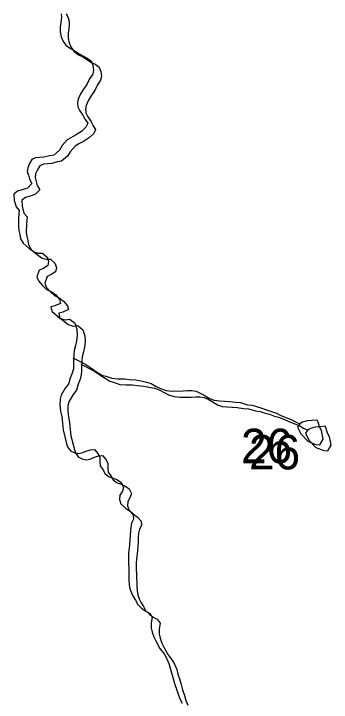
# Model space of a CAD drawing. Extents: x -21.1 to 50.3, y -4.9 to 22.1.
# Drawn here: x 48.293 to 48.678, y 20.81 to 21.646 of the extents above; entities that cross this region are included whole.
import ezdxf

# ---------------------------------------------------------------- set-up
doc = ezdxf.new("R2010")
doc.units = 0
for name, color, linetype in [('GM_X_Minor_Lake', 7, 'Continuous'), ('GM_X_Minor_River', 7, 'Continuous'), ('GM_X_Section_Text', 7, 'Continuous')]:
    doc.layers.add(name, color=color, linetype=linetype)

msp = doc.modelspace()

# ---------------------------------------------------------------- linework, layer by layer
at = {"layer": 'GM_X_Minor_Lake'}
for points in [[(48.63757, 21.14404), (48.64145, 21.13573), (48.65028, 21.12672), (48.6598, 21.12303), (48.66473, 21.1227), (48.66883, 21.12958), (48.66682, 21.1398), (48.66411, 21.14433), (48.66253, 21.15), (48.66136, 21.15264)], [(48.66136, 21.15264), (48.65519, 21.15205), (48.64937, 21.15159), (48.64345, 21.15009), (48.64054, 21.14811), (48.63757, 21.14404)], [(48.6472, 21.13654), (48.65109, 21.12823), (48.65991, 21.11922), (48.66944, 21.11553), (48.67437, 21.1152), (48.67846, 21.12207), (48.67646, 21.1323), (48.67375, 21.13682), (48.67217, 21.1425), (48.671, 21.14514)], [(48.671, 21.14514), (48.66483, 21.14455), (48.65901, 21.14408), (48.65309, 21.14258), (48.65018, 21.14061), (48.6472, 21.13654)]]:
    msp.add_lwpolyline(points, dxfattribs=at)
at = {"layer": 'GM_X_Minor_River'}
for points in [[(48.35044, 21.64575), (48.35082, 21.6415), (48.35009, 21.63504), (48.34936, 21.62972), (48.34939, 21.62364), (48.35057, 21.61795), (48.3525, 21.61302), (48.35633, 21.60772), (48.36207, 21.60358), (48.36703, 21.60095), (48.37314, 21.5968), (48.37773, 21.59416), (48.38231, 21.59191), (48.38689, 21.58852), (48.38921, 21.58321), (48.39, 21.57714)], [(48.35649, 21.64575), (48.35774, 21.64349), (48.36005, 21.63856), (48.36045, 21.634), (48.35973, 21.62754), (48.359, 21.62222), (48.35903, 21.61614), (48.3602, 21.61045), (48.36213, 21.60552), (48.36597, 21.60022), (48.3717, 21.59607), (48.37667, 21.59344), (48.38278, 21.5893), (48.38736, 21.58666), (48.39194, 21.58441), (48.39653, 21.58102), (48.39885, 21.57571), (48.39964, 21.56964)], [(48.39, 21.57714), (48.38889, 21.57257), (48.38511, 21.56685), (48.38172, 21.56), (48.37757, 21.55427), (48.37417, 21.54856), (48.37117, 21.54208), (48.37043, 21.53752), (48.37084, 21.53296), (48.37315, 21.52804), (48.37698, 21.52274), (48.37968, 21.51744), (48.38275, 21.5129), (48.38049, 21.50794), (48.37519, 21.50298), (48.36798, 21.49837), (48.36229, 21.4953), (48.35774, 21.49262), (48.35168, 21.48575), (48.34867, 21.48041), (48.34147, 21.4743), (48.33653, 21.47351), (48.32968, 21.47157), (48.32436, 21.47116), (48.31941, 21.47076), (48.31485, 21.46883), (48.31222, 21.46388), (48.30996, 21.45892), (48.30923, 21.45436), (48.31077, 21.44981), (48.31194, 21.44488), (48.31502, 21.43958), (48.30972, 21.43423), (48.3044, 21.4323), (48.29756, 21.43036), (48.29301, 21.42692), (48.29343, 21.4197), (48.29576, 21.41136), (48.29959, 21.40682), (48.29888, 21.39808), (48.29856, 21.3882), (48.29935, 21.38288), (48.30052, 21.37795), (48.30131, 21.37264), (48.30438, 21.36734), (48.31165, 21.36092), (48.31776, 21.35677), (48.32272, 21.35528), (48.32805, 21.35531), (48.33341, 21.3504), (48.33534, 21.3451), (48.33423, 21.34015), (48.32892, 21.3367), (48.32398, 21.3344), (48.32098, 21.3264), (48.32291, 21.32147), (48.32789, 21.3158), (48.33286, 21.31127), (48.33859, 21.30864), (48.34394, 21.30449), (48.34854, 21.29882), (48.34971, 21.29427), (48.34287, 21.29119), (48.33793, 21.29002), (48.3391, 21.28471), (48.34943, 21.27603), (48.35553, 21.27417), (48.36124, 21.27496), (48.36736, 21.26967), (48.36968, 21.26247), (48.3701, 21.25563), (48.36938, 21.24879), (48.36788, 21.24308), (48.3664, 21.23699), (48.3657, 21.22559), (48.36573, 21.2199), (48.36538, 21.21496), (48.36388, 21.20963), (48.36163, 21.20354), (48.35939, 21.19631), (48.35561, 21.19135), (48.35071, 21.18296), (48.34921, 21.17802), (48.34887, 21.1708), (48.34967, 21.16358), (48.35123, 21.15713), (48.35204, 21.14878), (48.35285, 21.14081), (48.35557, 21.13056), (48.35674, 21.12525), (48.35829, 21.12032), (48.36174, 21.1154), (48.36709, 21.11277), (48.37204, 21.11204), (48.37698, 21.11321), (48.38154, 21.11513), (48.3861, 21.11668), (48.39105, 21.11708), (48.39564, 21.11179), (48.39757, 21.10724), (48.3976, 21.1023)], [(48.39964, 21.56964), (48.39852, 21.56507), (48.39475, 21.55935), (48.39136, 21.5525), (48.38721, 21.54677), (48.38381, 21.54106), (48.3808, 21.53458), (48.38007, 21.53002), (48.38047, 21.52546), (48.38278, 21.52054), (48.38662, 21.51524), (48.38931, 21.50993), (48.39239, 21.50539), (48.39013, 21.50044), (48.38483, 21.49547), (48.37762, 21.49087), (48.37193, 21.4878), (48.36737, 21.48512), (48.36132, 21.47825), (48.35831, 21.47291), (48.35111, 21.46679), (48.34616, 21.46601), (48.33932, 21.46407), (48.334, 21.46366), (48.32905, 21.46325), (48.32449, 21.46133), (48.32185, 21.45638), (48.3196, 21.45142), (48.31886, 21.44686), (48.32041, 21.44231), (48.32158, 21.43738), (48.32465, 21.43208), (48.31935, 21.42673), (48.31403, 21.4248), (48.3072, 21.42286), (48.30265, 21.41942), (48.30307, 21.4122), (48.3054, 21.40386), (48.30923, 21.39932), (48.30852, 21.39058), (48.30819, 21.3807), (48.30898, 21.37538), (48.31015, 21.37045), (48.31094, 21.36514), (48.31402, 21.35984), (48.32128, 21.35342), (48.3274, 21.34927), (48.33236, 21.34778), (48.33769, 21.34781), (48.34304, 21.3429), (48.34498, 21.3376), (48.34386, 21.33265), (48.33855, 21.3292), (48.33362, 21.32689), (48.33061, 21.3189), (48.33255, 21.31397), (48.33753, 21.3083), (48.3425, 21.30377), (48.34822, 21.30114), (48.35358, 21.29699), (48.35818, 21.29132), (48.35934, 21.28677), (48.35251, 21.28369), (48.34757, 21.28252), (48.34874, 21.27721), (48.35907, 21.26853), (48.36517, 21.26667), (48.37087, 21.26746), (48.37699, 21.26217), (48.37932, 21.25496), (48.37974, 21.24813), (48.37901, 21.24129), (48.37752, 21.23558), (48.37603, 21.22949), (48.37533, 21.21809), (48.37537, 21.21239), (48.37501, 21.20746), (48.37352, 21.20213), (48.37127, 21.19604), (48.36903, 21.18881), (48.36525, 21.18385), (48.36035, 21.17546), (48.35885, 21.17051), (48.35851, 21.16329), (48.35931, 21.15608), (48.36087, 21.14963), (48.36168, 21.14128), (48.36249, 21.13331), (48.36521, 21.12306), (48.36638, 21.11775), (48.36793, 21.11282), (48.37138, 21.1079), (48.37673, 21.10527), (48.38168, 21.10454), (48.38662, 21.10571), (48.39118, 21.10763), (48.39574, 21.10918), (48.40068, 21.10958), (48.40528, 21.10429), (48.40721, 21.09974), (48.40724, 21.0948)], [(48.36489, 21.22807), (48.38057, 21.21998), (48.38784, 21.21508), (48.39242, 21.21207), (48.40006, 21.20717), (48.40463, 21.20605), (48.41226, 21.20344), (48.41988, 21.20272), (48.42749, 21.20276), (48.43359, 21.20204), (48.4412, 21.20132), (48.44768, 21.20021), (48.45416, 21.19873), (48.45988, 21.19686), (48.46599, 21.19348), (48.47134, 21.19085), (48.4782, 21.18861), (48.48544, 21.18789), (48.49876, 21.18796), (48.50447, 21.18837), (48.50942, 21.1884), (48.51437, 21.18767), (48.51933, 21.18541), (48.52429, 21.18278), (48.53079, 21.17864), (48.53651, 21.17677), (48.5426, 21.17605), (48.54908, 21.1757), (48.55479, 21.17535), (48.56241, 21.17426), (48.5685, 21.17391), (48.57689, 21.1713), (48.5826, 21.17057), (48.58756, 21.16908), (48.59404, 21.16721), (48.59977, 21.16497), (48.60472, 21.16347), (48.61197, 21.16085), (48.61655, 21.1586), (48.62151, 21.15673), (48.6299, 21.15336), (48.63525, 21.15035), (48.6404, 21.14792)], [(48.37453, 21.22057), (48.39021, 21.21248), (48.39747, 21.20758), (48.40206, 21.20457), (48.4097, 21.19967), (48.41427, 21.19855), (48.4219, 21.19594), (48.42952, 21.19522), (48.43713, 21.19526), (48.44322, 21.19454), (48.45084, 21.19382), (48.45732, 21.19271), (48.4638, 21.19123), (48.46952, 21.18936), (48.47563, 21.18598), (48.48097, 21.18335), (48.48784, 21.18111), (48.49507, 21.18039), (48.5084, 21.18046), (48.5141, 21.18087), (48.51905, 21.1809), (48.52401, 21.18017), (48.52897, 21.17791), (48.53393, 21.17528), (48.54043, 21.17114), (48.54615, 21.16927), (48.55224, 21.16855), (48.55871, 21.1682), (48.56443, 21.16785), (48.57204, 21.16675), (48.57814, 21.16641), (48.58653, 21.1638), (48.59224, 21.16307), (48.5972, 21.16158), (48.60368, 21.15971), (48.6094, 21.15746), (48.61436, 21.15597), (48.62161, 21.15335), (48.62619, 21.1511), (48.63115, 21.14923), (48.63954, 21.14586), (48.64489, 21.14285), (48.65004, 21.14042)], [(48.3976, 21.1023), (48.39801, 21.09699), (48.40108, 21.09245), (48.40416, 21.08752), (48.40874, 21.08375), (48.4137, 21.08226), (48.41904, 21.08001), (48.42363, 21.07661), (48.42632, 21.07093), (48.42483, 21.06636), (48.42181, 21.06141), (48.42146, 21.05609), (48.42301, 21.05116), (48.42875, 21.04587), (48.43372, 21.04248), (48.43793, 21.03756), (48.43834, 21.03225), (48.43608, 21.02768), (48.43497, 21.02273), (48.43461, 21.01817), (48.43426, 21.01247), (48.43392, 21.00639), (48.43321, 20.99727), (48.43248, 20.99157), (48.43213, 20.98587), (48.43217, 20.97865), (48.43258, 20.97333), (48.43267, 20.95776), (48.43307, 20.9532), (48.43386, 20.94788), (48.43579, 20.94296), (48.4381, 20.93841), (48.44079, 20.93387), (48.44349, 20.92894), (48.44808, 20.92441), (48.45267, 20.92102), (48.45763, 20.91838), (48.46108, 20.91347), (48.45998, 20.90662), (48.46001, 20.90054), (48.46118, 20.89523), (48.46312, 20.88954), (48.46543, 20.88462), (48.47043, 20.87553), (48.4758, 20.86872), (48.47849, 20.86379), (48.48119, 20.85735), (48.48274, 20.85166), (48.48468, 20.84597), (48.48662, 20.83915), (48.48818, 20.8327), (48.4905, 20.82587), (48.49244, 20.8198), (48.49475, 20.81412), (48.49745, 20.80919)], [(48.40724, 21.0948), (48.40765, 21.08949), (48.41072, 21.08494), (48.41379, 21.08002), (48.41838, 21.07625), (48.42334, 21.07476), (48.42868, 21.07251), (48.43327, 21.06911), (48.43596, 21.06343), (48.43446, 21.05886), (48.43145, 21.05391), (48.4311, 21.04859), (48.43264, 21.04366), (48.43839, 21.03837), (48.44335, 21.03498), (48.44757, 21.03006), (48.44798, 21.02475), (48.44572, 21.02018), (48.4446, 21.01523), (48.44425, 21.01067), (48.4439, 21.00497), (48.44355, 20.99889), (48.44285, 20.98977), (48.44211, 20.98407), (48.44176, 20.97836), (48.44181, 20.97115), (48.44221, 20.96583), (48.4423, 20.95025), (48.44271, 20.9457), (48.4435, 20.94038), (48.44543, 20.93546), (48.44774, 20.93091), (48.45043, 20.92637), (48.45312, 20.92144), (48.45771, 20.91691), (48.4623, 20.91351), (48.46727, 20.91088), (48.47072, 20.90596), (48.46961, 20.89912), (48.46965, 20.89304), (48.47082, 20.88773), (48.47276, 20.88204), (48.47507, 20.87712), (48.48007, 20.86803), (48.48543, 20.86122), (48.48813, 20.85629), (48.49083, 20.84985), (48.49238, 20.84416), (48.49432, 20.83847), (48.49626, 20.83164), (48.49782, 20.8252), (48.50014, 20.81837), (48.50207, 20.8123), (48.50439, 20.80662)]]:
    msp.add_lwpolyline(points, dxfattribs=at)

# ---------------------------------------------------------------- texts
at = {"layer": 'GM_X_Section_Text'}
for p in [(48.56883, 21.10026), (48.57847, 21.09275)]:
    msp.add_text('26', height=0.041856, rotation=0.00001, dxfattribs=at).set_placement(p)

doc.saveas('drawing.dxf')
